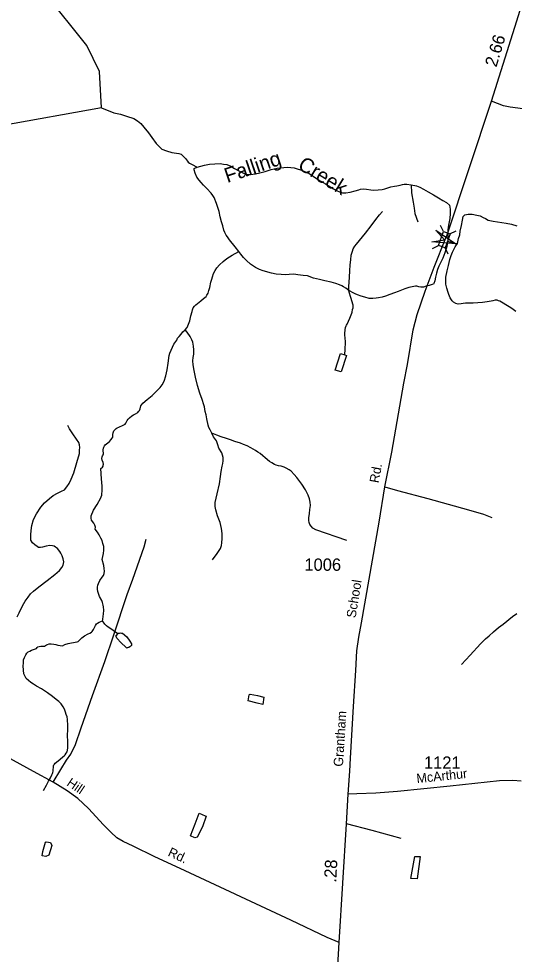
# Model space of a CAD drawing. Extents: x 2206922 to 2357709, y 510027 to 673830.
# Drawn here: x 2241724 to 2246745, y 549500 to 558977 of the extents above; entities that cross this region are included whole.
import ezdxf

# ---------------------------------------------------------------- set-up
doc = ezdxf.new("R2010")
doc.units = 0
for name, color, linetype in [('Exist Hydrographic Creek Single Shore', 7, 'Continuous'), ('Exist Hydrographic Creek Single Shore Label', 7, 'Continuous'), ('Exist Hydrographic Misc Water Feature', 7, 'Continuous'), ('Exist Road Non-System Type 51', 7, 'Continuous'), ('Exist Road Secondary Mileage Hundredths English Label', 7, 'Continuous'), ('Exist Road Secondary Structure Standard Bridge Attributed CELL', 7, 'Continuous'), ('Exist Road Secondary Structure Standard Bridge CELL', 7, 'Continuous'), ('Exist Road Secondary Type 51 Attributed', 7, 'Continuous'), ('Exist Road Secondary Type 51 Label', 7, 'Continuous'), ('Exist Road Secondary Type 51 Number Label', 7, 'Continuous')]:
    doc.layers.add(name, color=color, linetype=linetype)

msp = doc.modelspace()

# ---------------------------------------------------------------- linework, layer by layer
at = {"layer": 'Exist Hydrographic Creek Single Shore'}
for points in [[(2242561.3, 558074.3), (2241546.3, 557891.5), (2241429.2, 557916.8), (2241213.3, 557888.3), (2240873.3, 557721.4), (2240381.2, 557757.5), (2240248.3, 557806.2), (2240013.4, 557961.8), (2239713.4, 557977.6), (2239563.3, 558059.4), (2239378.3, 558207.4), (2238944.2, 558327.7), (2238609.4, 558600.2), (2238182.2, 558772.7)], [(2242561.3, 558074.3), (2242687.4, 558022.5), (2242753.7, 558008.9), (2242815.8, 557991.4), (2242890.2, 557966), (2242928.4, 557942.4), (2242962.4, 557914.6), (2242990.5, 557878.7), (2243037.1, 557821.4), (2243073.4, 557773.8), (2243115.6, 557713.9), (2243174.6, 557654.7), (2243220.4, 557638.9), (2243276.6, 557621.5), (2243346.9, 557612.1), (2243370.7, 557604), (2243393, 557582.4), (2243415.4, 557558.4), (2243441.6, 557524.8), (2243453.1, 557512.9), (2243479.4, 557499.2), (2243523.9, 557477.5), (2243531.6, 557473.5)], [(2243531.6, 557473.5), (2243567.3, 557483.9), (2243607.3, 557494.1), (2243657.1, 557502.4), (2243711.5, 557508.9), (2243763.4, 557509.5), (2243797.6, 557505.6), (2243833.1, 557499.8), (2243873.3, 557482.4), (2243909.6, 557460.7), (2243953.6, 557435), (2243993.8, 557415.2), (2244036.3, 557399.4), (2244072.2, 557398.1), (2244121.6, 557404.4), (2244165.9, 557414.8), (2244221.6, 557431.1), (2244281.7, 557449.6), (2244341.6, 557462.1), (2244409.3, 557470.5), (2244445.4, 557472.8), (2244481.4, 557469.4), (2244513.4, 557465.4), (2244545.2, 557457.7), (2244577.4, 557446), (2244613.7, 557432.4), (2244665.6, 557408.8), (2244708, 557383.3), (2244762.2, 557345.6), (2244830.4, 557304), (2244884.4, 557270.7), (2244912.7, 557254.7), (2244944.7, 557237.3), (2244973.4, 557225.3), (2245003.3, 557213.5), (2245019.1, 557211.9), (2245039.2, 557212.1), (2245080.8, 557220.4), (2245131, 557232.7), (2245168.8, 557244.9), (2245186.8, 557251.1), (2245214.7, 557253.3), (2245246.7, 557251.8), (2245292.6, 557244.1), (2245320.9, 557242.2), (2245364.6, 557244.6), (2245404.6, 557247), (2245432.7, 557255), (2245464.7, 557265.6), (2245492.4, 557273.5), (2245532.3, 557282.1), (2245553.9, 557286.1), (2245588.1, 557292.3), (2245612.1, 557296.4), (2245628.1, 557300.5), (2245642, 557302.9), (2245656.2, 557301.1), (2245700.1, 557293.3)], [(2243954.3, 556619.4), (2243918, 556667.1), (2243859.5, 556736.7), (2243839.4, 556766.5), (2243825.3, 556786.1), (2243810.9, 556812.2), (2243803.1, 556834.1), (2243790.4, 556877.7), (2243778.1, 556919.7), (2243765.6, 556971.5), (2243753.5, 557023.6), (2243726.6, 557105.1), (2243704.1, 557166.9), (2243691.8, 557187), (2243671.9, 557210.7), (2243629.5, 557256.4), (2243595, 557292), (2243570.8, 557318), (2243550.9, 557341.7), (2243528.6, 557373.4), (2243512.4, 557411.5), (2243501.7, 557447.2), (2243499.9, 557459.3), (2243507.9, 557463.3), (2243531.6, 557473.5)], [(2245700.1, 557293.3), (2245752.4, 557285.8), (2245787.8, 557271.9), (2245824.5, 557252.3), (2245872.7, 557224.7), (2245924.8, 557193.3), (2245976.9, 557161.5), (2246021.2, 557134.2), (2246057.5, 557114.1), (2246089.7, 557088.6), (2246095.8, 557048.7), (2246096, 557004.5), (2246090.7, 556954.6), (2246077.4, 556886.4), (2246071.4, 556838.7), (2246071.8, 556800.5), (2246070.4, 556722.5)], [(2246168.6, 556699.5), (2246180.3, 556749.3), (2246192.2, 556787.7), (2246197.7, 556825.8), (2246211.3, 556881.7), (2246218.4, 556935.7), (2246226.6, 556973.8), (2246242.2, 556991.7), (2246276.1, 556998), (2246318.3, 556998.6), (2246364.2, 556988.8), (2246400.5, 556979.3), (2246428.4, 556965.3), (2246452.4, 556953.6), (2246478.7, 556937.9), (2246530.7, 556926.4), (2246616.9, 556913), (2246660.9, 556907.2), (2246714.7, 556895.8), (2246770.9, 556878.4)], [(2246070.4, 556722.5), (2246057.3, 556656.3), (2246041.7, 556604.3), (2246020, 556552.5), (2246000.5, 556510), (2245980.8, 556470), (2245966.8, 556438), (2245957.2, 556398.1), (2245947.6, 556357.8), (2245939.8, 556321.6), (2245929.9, 556295.5), (2245924.4, 556289.5), (2245913.9, 556283.7), (2245882.4, 556275.1), (2245850.4, 556267), (2245824.3, 556258.7), (2245812.6, 556256.9), (2245798.5, 556256.6), (2245778.4, 556260.4), (2245758.5, 556268.3), (2245750.3, 556268.3), (2245742.3, 556268.3), (2245726.1, 556266.3), (2245676.5, 556253.5), (2245634.5, 556241.1), (2245602.7, 556228.9), (2245566.8, 556214.9), (2245531.1, 556200.4), (2245483.5, 556182), (2245441.1, 556167.7), (2245405.4, 556157.3), (2245367.5, 556149.2), (2245343.9, 556145.1), (2245311.7, 556142.7), (2245273.6, 556144.3), (2245229.7, 556155.8), (2245191.7, 556165.6), (2245155.5, 556179.6), (2245133.3, 556189.4), (2245105.2, 556203), (2245081.2, 556218.7), (2245067.3, 556224.5)], [(2246760.2, 556012.6), (2246731.7, 556030.3), (2246707.9, 556048.1), (2246657.5, 556077.6), (2246631.6, 556095.3), (2246599.6, 556115.1), (2246584.9, 556121), (2246570.9, 556127.1), (2246551, 556124.8), (2246527.5, 556118.7), (2246509.4, 556114.5), (2246471.3, 556108.1), (2246423.5, 556103.9), (2246373.9, 556099.3), (2246329.6, 556097), (2246283.9, 556094.6), (2246249.8, 556094.4), (2246227.7, 556092.1), (2246205.7, 556088.1), (2246175.6, 556085.8), (2246151.6, 556091.8), (2246127.8, 556107.1), (2246113.5, 556121.1), (2246095.2, 556149), (2246082.9, 556182.9), (2246074.7, 556204.8), (2246060.3, 556246.7), (2246052.3, 556286.8), (2246049.9, 556318.4), (2246049.7, 556360.6), (2246063.4, 556422.6), (2246076.5, 556476.6), (2246092.1, 556536.7), (2246105.5, 556578.9), (2246119.2, 556612.9), (2246145, 556665.4), (2246168.6, 556699.5)], [(2243411.1, 555825.5), (2243429.1, 555849.5), (2243442.9, 555883.5), (2243456.2, 555917.6), (2243467.9, 555967.7), (2243479.6, 556011.8), (2243485.5, 556029.9), (2243491.5, 556047.7), (2243503.1, 556063.8), (2243516.9, 556077.9), (2243568.6, 556120.4), (2243596.4, 556142.6), (2243622.3, 556165), (2243630.3, 556176.8), (2243642.2, 556196.9), (2243649.8, 556222.9), (2243659.6, 556253.1), (2243671.1, 556307.3), (2243679.1, 556337.3), (2243686.9, 556363.3), (2243698.4, 556397.2), (2243714.1, 556427.3), (2243729.9, 556453.7), (2243757.4, 556483.7), (2243795.5, 556518.1), (2243833.3, 556548.5), (2243884.9, 556580.8), (2243954.3, 556619.4)], [(2245067.3, 556224.5), (2245038.6, 556246.3), (2245014.8, 556262), (2244998.6, 556272.2), (2244974.8, 556281.9), (2244936.9, 556293.6), (2244890.5, 556307.1), (2244826.5, 556320.5), (2244770.6, 556334.1), (2244710.3, 556347.7), (2244648.2, 556373.3), (2244606.3, 556376.7), (2244550.3, 556382.3), (2244509.9, 556388), (2244464.2, 556385.6), (2244425.9, 556383.2), (2244382, 556385), (2244332, 556388.5), (2244284.4, 556398.1), (2244201.8, 556423.5), (2244161.6, 556437.3), (2244121.4, 556458.8), (2244071.3, 556492.3), (2244031.4, 556527.9), (2244001, 556557.6), (2243972.7, 556591.5), (2243954.3, 556619.4)], [(2242555, 554419.3), (2242573, 554435.2), (2242578.6, 554443.3), (2242580.6, 554453.1), (2242582.7, 554465.3), (2242580.6, 554481.1), (2242570.6, 554506.9), (2242566.5, 554523), (2242568.1, 554538.9), (2242572, 554549.3), (2242577.9, 554559.4), (2242581.8, 554569.3), (2242583.7, 554581.2), (2242579.6, 554597.2), (2242579.4, 554609), (2242581.6, 554626.9), (2242585.5, 554637.3), (2242593.3, 554649.1), (2242600.9, 554659.3), (2242612.8, 554669.3), (2242626.7, 554681.4), (2242645, 554693.6), (2242660.6, 554715.6), (2242668.6, 554723.7), (2242676.6, 554737.9), (2242678.2, 554766.1), (2242680.1, 554782), (2242687.6, 554801.9), (2242696.1, 554814), (2242710, 554826.1), (2242721.5, 554832.1), (2242737.5, 554838.2), (2242783.4, 554860.9), (2242801.5, 554870.7), (2242809.7, 554880.9), (2242823.2, 554906.8), (2242833, 554919.1), (2242845.1, 554933.1), (2242868.3, 554953.1), (2242886.8, 554963.3), (2242906.2, 554973.7), (2242930.2, 554988), (2242937.8, 554997.8), (2242945.8, 555010), (2242955.7, 555025.9), (2242961.6, 555056.2), (2242969.4, 555070), (2242979.6, 555082.3), (2243025, 555120.5), (2243074.8, 555160.8), (2243124.4, 555209.3), (2243156.2, 555241.4), (2243177.9, 555269.8), (2243195.8, 555305.6), (2243213.4, 555358.1), (2243228.8, 555421.9), (2243238, 555488.2), (2243247.2, 555564.2), (2243255.4, 555588.2), (2243266.9, 555618.5), (2243280.9, 555648.4), (2243296.4, 555680.5), (2243314.3, 555706.6), (2243324.3, 555722.6), (2243333.6, 555740.6), (2243347.7, 555758.8), (2243369.7, 555783), (2243387.3, 555805.1), (2243411.1, 555825.5)], [(2242573.8, 552877.9), (2242575.7, 552891.8), (2242579.4, 552924.1), (2242583.1, 552945.9), (2242585.1, 552986.1), (2242582.7, 553018.1), (2242580.4, 553037.9), (2242573.8, 553062), (2242569.9, 553071.9), (2242564.4, 553083.7), (2242543.7, 553125.7), (2242525.7, 553175.5), (2242521.1, 553199.3), (2242520.9, 553219.2), (2242526.9, 553239.4), (2242532.4, 553257.2), (2242546.6, 553285.5), (2242569.9, 553319.7), (2242582, 553337.7), (2242590, 553358), (2242591.9, 553381.6), (2242589.4, 553408), (2242585.1, 553437.8), (2242570.8, 553499.6), (2242581.8, 553559.6), (2242585.9, 553593.8), (2242585.5, 553631.6), (2242577.3, 553659.6), (2242569.1, 553691.7), (2242556.8, 553715.4), (2242538.8, 553749.4), (2242520.3, 553776.9), (2242499.8, 553806.7), (2242500.2, 553827), (2242495.9, 553846.7), (2242483.4, 553866.8), (2242461.1, 553898.5), (2242457.2, 553918.6), (2242459.2, 553940.6), (2242482.6, 553998.7), (2242518.3, 554055), (2242555.6, 554123.2), (2242559.3, 554135.2), (2242565.2, 554151.3), (2242567.1, 554167.3), (2242569.1, 554187.2), (2242568.9, 554211.2), (2242568.7, 554243.2), (2242562, 554317.2), (2242555, 554419.3)], [(2241974.1, 551157.7), (2242005.6, 551214.2), (2242025.1, 551252.2), (2242045.2, 551288.5), (2242060.8, 551318.6), (2242064.5, 551330.6), (2242068.8, 551340.5), (2242072.3, 551354.6), (2242076.4, 551408.7), (2242080.1, 551418.7), (2242085.6, 551426.8), (2242093.8, 551434.5), (2242107.8, 551447), (2242143.4, 551475.2), (2242169.1, 551499.4), (2242183.2, 551509.4), (2242194.9, 551521.4), (2242205, 551535.7), (2242214.8, 551551.7), (2242218.9, 551567.7), (2242222.4, 551589.8), (2242221.8, 551649.6), (2242219.3, 551723.7), (2242221, 551769.7), (2242220.5, 551817.7), (2242218.1, 551877.6), (2242213.8, 551905.4), (2242205.6, 551929.4), (2242197.6, 551951.3), (2242187.3, 551981.2), (2242175, 552007), (2242154.9, 552036.8), (2242130.5, 552060.8), (2242102.6, 552082.4), (2242064.3, 552112.1), (2242016.1, 552147.7), (2241953.8, 552189.2), (2241903.5, 552216.6), (2241873.4, 552234.5), (2241847.3, 552254.3), (2241821.3, 552274.1), (2241800.8, 552293.7), (2241790.8, 552305.8), (2241782.8, 552325.7), (2241776.4, 552341.6), (2241769.8, 552417.6), (2241771.7, 552451.4), (2241773.3, 552481.6), (2241783.2, 552507.7), (2241796.9, 552533.6), (2241806.7, 552550), (2241820.7, 552562.1), (2241834.8, 552572.1), (2241852.7, 552580.3), (2241902.5, 552598.8), (2241910.3, 552606.5), (2241917.9, 552614.7), (2241932.2, 552619), (2241947.8, 552621.1), (2241986.2, 552621.4), (2242004, 552633.4), (2242016.1, 552637.6), (2242032.1, 552643.7), (2242053.6, 552643.7), (2242079.9, 552642.2), (2242100, 552637.9), (2242119.9, 552632.5), (2242167.8, 552622.8), (2242192, 552637), (2242226.1, 552647.3), (2242259.7, 552655.6), (2242315.9, 552665.8), (2242325.5, 552668), (2242333.7, 552676.1), (2242363.5, 552704.4), (2242377.4, 552716.5), (2242388.9, 552724.5), (2242428.9, 552744.9), (2242445.1, 552753), (2242460.9, 552763.2), (2242468.4, 552771.3), (2242482.6, 552789), (2242500.2, 552831.4), (2242510.1, 552847.4), (2242521.6, 552855.4), (2242540, 552865.6), (2242573.8, 552877.9)]]:
    msp.add_lwpolyline(points, dxfattribs=at)
at = {"layer": 'Exist Hydrographic Misc Water Feature'}
for points in [[(2242561.3, 558074.3), (2242541.2, 558442), (2242414.3, 558707), (2241993.3, 559237), (2241875.2, 559442.7), (2241798.3, 559719.8), (2241840.4, 560617.6), (2241963.4, 560936.5), (2242078.2, 561078.5), (2242393.4, 561255.8), (2242832.4, 561607.7), (2243818.3, 562250.3), (2244041.4, 562475.4), (2244410.3, 563228.9), (2244624.4, 563539.4), (2244822.2, 563748.6), (2245062.4, 563852), (2245587.3, 563870.9), (2245744.4, 563982.5), (2245893.4, 564117.2), (2246089.3, 564585.6)], [(2245700.1, 557293.3), (2245704.6, 557213.1), (2245721.2, 557119.4), (2245729.6, 557057.7), (2245738.4, 557003.7), (2245767.1, 556920.3)], [(2245067.3, 556224.5), (2245066.9, 556260.7), (2245074.2, 556360.5), (2245077.7, 556422.5), (2245083.1, 556482.9), (2245088.6, 556534.7), (2245091.9, 556582.5), (2245098, 556600.7), (2245104, 556620.9), (2245113.4, 556644.9), (2245127.4, 556672.8), (2245147.5, 556693), (2245236.2, 556805.7), (2245295.9, 556880.2), (2245343.3, 556942.4), (2245380.6, 556990.7), (2245408.3, 557025.1)], [(2246070.4, 556722.5), (2246086.8, 556718.8), (2246096.6, 556716.9), (2246102.6, 556714.8), (2246120.4, 556706.8), (2246128.6, 556705.2), (2246144.6, 556703.2), (2246158.8, 556701.4), (2246168.6, 556699.5)], [(2245026.3, 555572.5), (2245032.2, 555628.8), (2245033.2, 555696.8), (2245033.6, 555708.5), (2245028.9, 555774.5), (2245028.7, 555788.7), (2245032.4, 555826.7), (2245035.9, 555850.5), (2245040, 555864.5), (2245046, 555874.5), (2245051.9, 555884.6), (2245079.4, 555942.8), (2245099.3, 555993), (2245103, 556003), (2245106.9, 556031.2), (2245110.7, 556049.3), (2245112.4, 556059.2), (2245112.4, 556069.3), (2245112.4, 556077), (2245110.3, 556085), (2245101.9, 556109), (2245087.6, 556152.9), (2245071.4, 556208.9), (2245067.3, 556224.5)], [(2243679.5, 554778), (2243663.1, 554811.8), (2243651.2, 554837.9), (2243642.8, 554861.5), (2243630.3, 554923.4), (2243622.1, 554963.5), (2243613.7, 554997.2), (2243605.5, 555045.5), (2243599.3, 555067.1), (2243582.9, 555119.1), (2243558.1, 555184.8), (2243535.7, 555262.4), (2243513.2, 555346.5), (2243500.9, 555412.1), (2243492.3, 555470.2), (2243487.8, 555512.2), (2243491.7, 555546.1), (2243497.4, 555580.1), (2243498.6, 555624), (2243494.5, 555660), (2243486.1, 555701.8), (2243476.3, 555724), (2243459.7, 555757.7), (2243429.1, 555801.6), (2243411.1, 555825.5)], [(2245026.3, 555572.5), (2245044.9, 555566.9), (2244991.6, 555400.5), (2244930.1, 555415.9), (2244982.2, 555586.5), (2245026.3, 555572.5)], [(2245047.6, 553691.8), (2244733, 553799.2), (2244705, 553816.9), (2244687.1, 553836.6), (2244672.8, 553852.5), (2244666.6, 553874.5), (2244662.3, 553894.7), (2244663.9, 553920.4), (2244670.1, 553964.5), (2244673.2, 554006.5), (2244679.1, 554046.6), (2244676.7, 554078.6), (2244670.7, 554114.4), (2244656.4, 554152.3), (2244630.1, 554204.1), (2244593.4, 554261.9), (2244542.8, 554331.2), (2244514.7, 554361), (2244482.5, 554392.6), (2244462.2, 554408.6), (2244434.3, 554424.2), (2244412.1, 554434), (2244383.8, 554443.9), (2244356.2, 554447.7), (2244332, 554455.5), (2244316, 554461.5), (2244287.9, 554479.1), (2244263.7, 554492.9), (2244219.4, 554528.3), (2244195.4, 554550.2), (2244168.9, 554572.1), (2244147, 554588), (2244121, 554603.6), (2244074.8, 554629.2), (2244038.5, 554648.9), (2244002.4, 554664.9), (2243970.5, 554676.6), (2243914.1, 554696), (2243868.3, 554711.5), (2243828.1, 554725.2), (2243775.7, 554742.9), (2243731.6, 554758.5), (2243679.5, 554778)], [(2243686, 553496.9), (2243735.9, 553561.1), (2243767, 553611.1), (2243776.9, 553639.3), (2243782.6, 553669.2), (2243784.7, 553711.5), (2243784.1, 553761.5), (2243779.6, 553813.3), (2243765.2, 553873), (2243752.5, 553909), (2243738.1, 553942.8), (2243720.1, 554002.7), (2243715.6, 554034.6), (2243715.4, 554076.8), (2243734.8, 554162.7), (2243757.6, 554267.1), (2243767.2, 554339), (2243775, 554391), (2243786.5, 554445.2), (2243792.1, 554471.1), (2243793.9, 554499.3), (2243796.2, 554513.1), (2243793.5, 554530.9), (2243789.6, 554555.1), (2243781.2, 554579), (2243750.8, 554626.6), (2243740.8, 554660.6), (2243726.6, 554700.4), (2243697.7, 554742.1), (2243679.5, 554778)], [(2246209.8, 552433.8), (2246296.4, 552530.6), (2246403.6, 552645.5), (2246453.6, 552695.9), (2246489.1, 552725.8), (2246532.6, 552766.3), (2246584.7, 552808.8), (2246630.2, 552844.9), (2246725.3, 552921.8), (2246769.2, 552952.1)], [(2242729.1, 552745.4), (2242680.1, 552780.8), (2242658.5, 552796.6), (2242630.6, 552812.6), (2242612, 552826.3), (2242596.2, 552844.1), (2242573.8, 552877.9)], [(2242729.1, 552745.4), (2242734.6, 552753.5), (2242738.9, 552753.3), (2242744.9, 552753.6), (2242754.5, 552755.4), (2242766.6, 552753.5), (2242776.8, 552751.6), (2242819.1, 552714), (2242849.4, 552672.1), (2242865.6, 552644.5), (2242865.6, 552634.4), (2242865.6, 552626.3), (2242861.5, 552624.4), (2242857.8, 552620.5), (2242847.8, 552614.3), (2242839.6, 552608.3), (2242831.6, 552606.2), (2242823.6, 552604.2), (2242817.9, 552602.2), (2242813.8, 552606.1), (2242757.2, 552659.7), (2242720.9, 552699.2), (2242717.4, 552703.4), (2242715.1, 552711), (2242710.6, 552717), (2242708.6, 552725), (2242712.7, 552729.2), (2242729.1, 552745.4)], [(2244057, 552128.7), (2244061.1, 552132.5), (2244067, 552134.5), (2244142.9, 552121), (2244207.1, 552105.7), (2244195.6, 552031.5), (2244138, 552043.1), (2244049.6, 552068.6), (2244057, 552128.7)], [(2243613.3, 550903.2), (2243621.7, 550897.5), (2243586.6, 550791.3), (2243531.4, 550684.9), (2243509.5, 550680.9), (2243463, 550700.4), (2243512, 550820.8), (2243551.1, 550928.8), (2243613.3, 550903.2)], [(2241996.4, 550636.1), (2242002.4, 550640.5), (2242024.3, 550634.8), (2242046.7, 550630.6), (2242060.8, 550600.9), (2242027.4, 550504.5), (2241999.9, 550490.4), (2241961.8, 550496.2), (2241967.3, 550542), (2241996.4, 550636.1)], [(2245736, 550489.1), (2245789.9, 550491.5), (2245761.6, 550263.4), (2245696, 550266.8), (2245736, 550489.1)]]:
    msp.add_lwpolyline(points, dxfattribs=at)
at = {"layer": 'Exist Road Non-System Type 51'}
for points in [[(2248543.5, 557951.9), (2247751.7, 557967.5), (2247571.9, 557973.9), (2247443.8, 557988.9), (2247261.6, 558015.4), (2247153.6, 558024.6), (2247017.7, 558027.3), (2246957.7, 558034.9), (2246831.5, 558063.9), (2246701.3, 558080.7), (2246635.2, 558094.2), (2246513.3, 558143.2)], [(2241709.4, 552919.7), (2241728.5, 552957.9), (2241760.3, 553028), (2241790.6, 553077.3), (2241819.2, 553118.6), (2241843.1, 553150.6), (2241874.9, 553179.3), (2241927.5, 553220.7), (2242013.5, 553287.6), (2242089.9, 553348.1), (2242136, 553388), (2242161.5, 553418.2), (2242172.7, 553442.1), (2242180.6, 553474), (2242174.2, 553505.5), (2242164.4, 553535.6), (2242150.8, 553562.7), (2242139.2, 553580.7), (2242116.9, 553609.4), (2242096.2, 553625.3), (2242083.5, 553633.3), (2242064.4, 553636.5), (2242037.3, 553641.2), (2242002.3, 553633.3), (2241964.1, 553623.7), (2241945, 553622.1), (2241924.3, 553622.1), (2241910, 553631.7), (2241886.1, 553646), (2241863.8, 553666.7), (2241847.9, 553693.8), (2241846.3, 553711.3), (2241846.3, 553749.6), (2241849.5, 553792.6), (2241857.4, 553841.9), (2241874.9, 553905.7), (2241905.2, 553963), (2241946.6, 554028.3), (2241983.2, 554072.9), (2242035.7, 554117.5), (2242073.9, 554146.2), (2242115.3, 554171.7), (2242158.3, 554190.8), (2242187, 554205.1), (2242211.1, 554234.6), (2242236.3, 554268.8), (2242255.4, 554313.4), (2242280.9, 554377.2), (2242311.2, 554480.7), (2242338.2, 554573.1), (2242339.8, 554608.1), (2242343, 554635.2), (2242339.8, 554660.7), (2242331.9, 554684.6), (2242309.6, 554718), (2242271.4, 554770.6), (2242252.3, 554804.1), (2242239.5, 554821.6), (2242222, 554858.2)], [(2245432.9, 554235.6), (2245561.9, 554199.5), (2245869.2, 554116.4), (2246280.4, 554002.1), (2246431.9, 553958.5), (2246517.1, 553925.3)], [(2242072.7, 551242.8), (2242149.6, 551370.2), (2242209.3, 551465.7), (2242252.3, 551525.5), (2242300, 551625.8), (2242357.3, 551793.1), (2242472, 552122.8), (2242596.1, 552466.9), (2242686.9, 552734.5), (2242823, 553143.1), (2242880.3, 553298.4), (2242994.9, 553625.7), (2243016.4, 553704.6)], [(2245597, 550673.2), (2245303.5, 550753.1), (2245044.2, 550821.8)]]:
    msp.add_lwpolyline(points, dxfattribs=at)
at = {"layer": 'Exist Road Secondary Structure Standard Bridge Attributed CELL'}
msp.add_lwpolyline([(2245950.5, 556836), (2246151.6, 556698), (2245908.5, 556716.9), (2246036.6, 556738.6)], close=True, dxfattribs=at)
at = {"layer": 'Exist Road Secondary Structure Standard Bridge CELL'}
for p, q in [((2246027.7, 556821), (2245997.8, 556883.2)), ((2246092.8, 556798.1), (2246155, 556827.9)), ((2245915.1, 556648.7), (2245977.3, 556678.5)), ((2246073.7, 556592.9), (2246043.9, 556655.1))]:
    msp.add_line(p, q, dxfattribs=at)
msp.add_lwpolyline([(2245977.3, 556678.5), (2246027.4, 556821.1), (2246094, 556797.7), (2246043.9, 556655.1)], close=True, dxfattribs=at)
at = {"layer": 'Exist Road Secondary Type 51 Attributed'}
for points in [[(2246051.8, 556756.8), (2246064.4, 556788.3), (2246513.3, 558143.2), (2246748.8, 558892.9), (2247076.1, 559937), (2247140.7, 560160.3), (2247185.6, 560316.6), (2247227.1, 560441.5), (2247291, 560613.3), (2247372.7, 560802.8), (2247415.3, 560907), (2247502.9, 561056.3), (2247655.8, 561326), (2247768, 561513.4), (2247919.6, 561731.4), (2248045.4, 561908), (2248159.9, 562052.3), (2248319.7, 562278), (2248498.4, 562545.1), (2249103.3, 563461.2), (2249516.4, 564068.2), (2249576.5, 564151.3)], [(2245061.4, 551121.8), (2245079.7, 551353.6), (2245083.6, 551486.1), (2245115.2, 552009.2), (2245138.9, 552374), (2245150.8, 552572.3), (2245169.7, 552712.1), (2245196.9, 552858.4), (2245275.1, 553299.6), (2245376.9, 553876.4), (2245432.9, 554235.6), (2245502.3, 554585.2), (2245626.6, 555284.6), (2245661, 555473), (2245719.7, 555824.3), (2245761.2, 555980.1), (2245842.2, 556216.9), (2245933.6, 556460), (2246051.8, 556756.8)], [(2244970.6, 549619.8), (2244848.9, 549671.1), (2244479.6, 549844.1), (2243358.6, 550370), (2243103.3, 550488.2), (2242883.3, 550595.3), (2242783, 550642.5), (2242718, 550679.5), (2242656, 550735.6), (2242583.7, 550810.9), (2242430.3, 550978), (2242322.2, 551078.3), (2242214.2, 551155.8), (2242072.7, 551242.8), (2241871.8, 551351.9), (2241537.2, 551535.5)], [(2246814, 551252.4), (2246731, 551260.7), (2246596, 551255.5), (2246093.5, 551202.5), (2245562.7, 551149.9), (2245341.3, 551130.9), (2245148.4, 551126.2), (2245061.4, 551121.8)], [(2244970.6, 549619.8), (2245044.2, 550821.8), (2245061.4, 551121.8)], [(2245189.1, 548301.5), (2245112.9, 548477.4), (2245016, 548736.4), (2244975.9, 548877.7), (2244959.3, 548953.9), (2244951, 549039.1), (2244951, 549136), (2244951, 549221.9), (2244957.9, 549382.6), (2244970.6, 549619.8)]]:
    msp.add_lwpolyline(points, dxfattribs=at)

# ---------------------------------------------------------------- texts
at = {"layer": 'Exist Hydrographic Creek Single Shore Label'}
for s, rotation, p in [('Falling', 18.73035, (2243836.8, 557312)), ('Creek', 328.45324, (2244540.6, 557464.1))]:
    msp.add_text(s, height=150, rotation=rotation, dxfattribs=at).set_placement(p)
at = {"layer": 'Exist Road Secondary Mileage Hundredths English Label'}
for s, rotation, p in [('2.66', 73.15536, (2246563.4, 558481.1)), ('.28', 86.84921, (2244940, 550224.5))]:
    msp.add_text(s, height=125, rotation=rotation, dxfattribs=at).set_placement(p)
at = {"layer": 'Exist Road Secondary Type 51 Label'}
for s, rotation, p in [('Rd.', 79.64127, (2245369.7, 554268.7)), ('School', 80.8199, (2245136.9, 552902.4)), ('Grantham', 86.36336, (2245007.6, 551398.5)), ('McArthur', 5.96479, (2245758.6, 551233.2)), ('Hill', 326.05909, (2242202.2, 551215)), ('Rd.', 335.26013, (2243227.6, 550500.6))]:
    msp.add_text(s, height=95, rotation=rotation, dxfattribs=at).set_placement(p)
at = {"layer": 'Exist Road Secondary Type 51 Number Label'}
for s, p in [('1006', (2244618.1, 553384.6)), ('1121', (2245829.1, 551379))]:
    msp.add_text(s, height=125, dxfattribs=at).set_placement(p)

doc.saveas('drawing.dxf')
